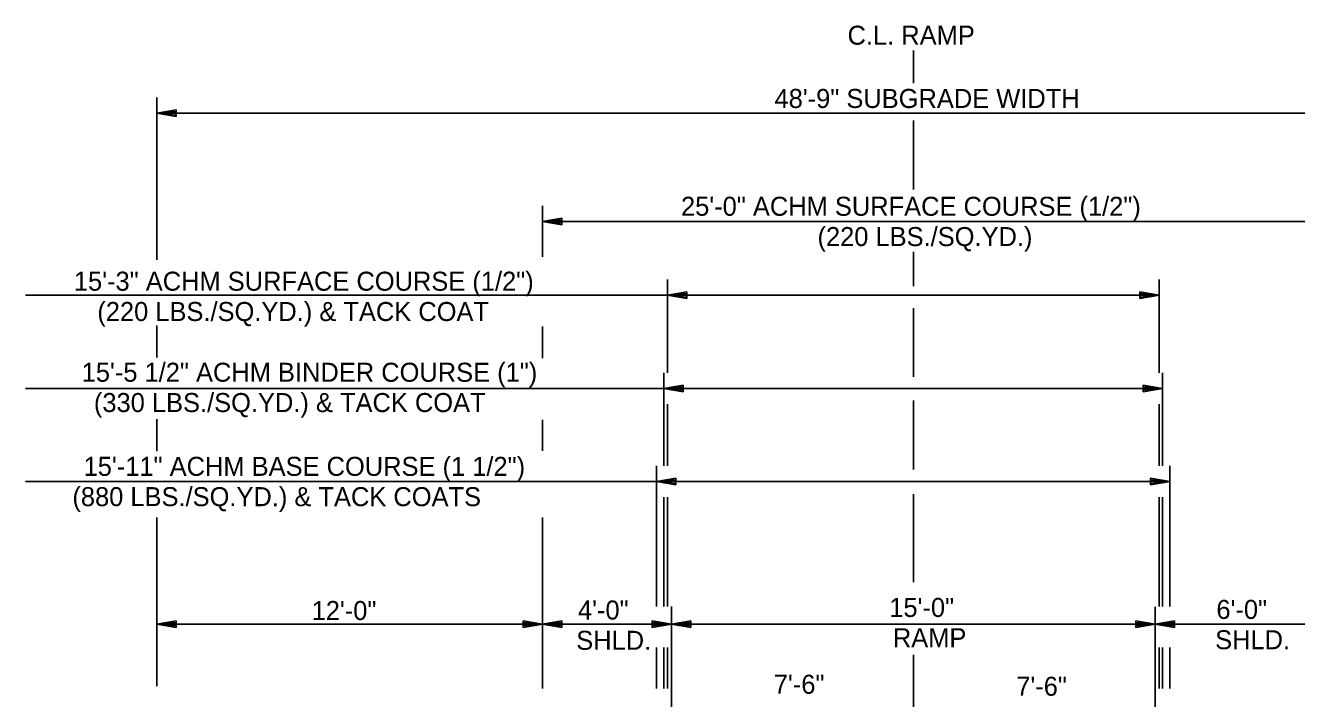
# Model space of a CAD drawing. Extents: x 1734743 to 1735935, y 759845 to 763831.
# Drawn here: x 1735730.01 to 1735769.43, y 762744.05 to 762764.93 of the extents above; entities that cross this region are included whole.
import ezdxf

# ---------------------------------------------------------------- set-up
doc = ezdxf.new("R2010")
doc.units = 0
doc.layers.add('19', color=7, linetype='Continuous')

msp = doc.modelspace()

# ---------------------------------------------------------------- linework, layer by layer
at = {"layer": '19'}
for p, q in [((1735757.547, 762763.145), (1735757.548, 762764.153)), ((1735734.086, 762757.656), (1735734.086, 762762.692)), ((1735734.686, 762762.312), (1735734.086, 762762.208)), ((1735734.086, 762762.208), (1735782.728, 762762.208)), ((1735734.086, 762762.208), (1735734.686, 762762.102)), ((1735734.686, 762762.257), (1735734.246, 762762.222)), ((1735734.246, 762762.192), (1735734.686, 762762.152)), ((1735734.686, 762762.102), (1735734.686, 762762.312)), ((1735757.548, 762759.846), (1735757.548, 762761.983)), ((1735746.047, 762757.753), (1735746.047, 762759.337)), ((1735746.647, 762758.957), (1735746.047, 762758.852)), ((1735746.647, 762758.747), (1735746.647, 762758.957)), ((1735746.047, 762758.852), (1735771.046, 762758.852)), ((1735746.047, 762758.852), (1735746.647, 762758.747)), ((1735746.647, 762758.902), (1735746.207, 762758.867)), ((1735746.207, 762758.837), (1735746.647, 762758.797)), ((1735757.548, 762756.842), (1735757.548, 762757.911)), ((1735749.92, 762754.157), (1735749.92, 762757.046)), ((1735765.165, 762754.157), (1735765.165, 762757.046)), ((1735750.52, 762756.666), (1735749.92, 762756.561)), ((1735750.52, 762756.611), (1735750.08, 762756.576)), ((1735750.52, 762756.456), (1735750.52, 762756.666)), ((1735764.565, 762756.666), (1735764.565, 762756.456)), ((1735765.165, 762756.561), (1735764.565, 762756.666)), ((1735765.005, 762756.576), (1735764.565, 762756.611)), ((1735730.014, 762756.561), (1735749.814, 762756.561)), ((1735749.811, 762756.561), (1735765.165, 762756.561)), ((1735749.92, 762756.561), (1735750.52, 762756.456)), ((1735750.08, 762756.546), (1735750.52, 762756.506)), ((1735764.565, 762756.456), (1735765.165, 762756.561)), ((1735764.565, 762756.506), (1735765.005, 762756.546)), ((1735757.548, 762754.029), (1735757.548, 762756.166)), ((1735734.086, 762754.631), (1735734.086, 762755.619)), ((1735746.047, 762754.615), (1735746.047, 762755.597)), ((1735749.814, 762751.267), (1735749.814, 762754.157)), ((1735765.269, 762751.267), (1735765.269, 762754.157)), ((1735730.014, 762753.672), (1735749.814, 762753.672)), ((1735749.811, 762753.672), (1735765.269, 762753.672)), ((1735750.414, 762753.777), (1735749.814, 762753.672)), ((1735749.814, 762753.672), (1735750.414, 762753.567)), ((1735750.414, 762753.722), (1735749.974, 762753.687)), ((1735749.974, 762753.657), (1735750.414, 762753.617)), ((1735750.414, 762753.567), (1735750.414, 762753.777)), ((1735764.669, 762753.777), (1735764.669, 762753.567)), ((1735765.269, 762753.672), (1735764.669, 762753.777)), ((1735765.109, 762753.687), (1735764.669, 762753.722)), ((1735764.669, 762753.567), (1735765.269, 762753.672)), ((1735764.669, 762753.617), (1735765.109, 762753.657)), ((1735749.92, 762751.267), (1735749.92, 762753.187)), ((1735757.548, 762751.16), (1735757.548, 762753.297)), ((1735765.165, 762751.267), (1735765.165, 762753.187)), ((1735734.086, 762751.723), (1735734.086, 762752.714)), ((1735746.047, 762751.734), (1735746.047, 762752.696)), ((1735749.582, 762746.903), (1735749.582, 762751.267)), ((1735765.495, 762746.903), (1735765.495, 762751.267)), ((1735730.014, 762750.782), (1735749.582, 762750.782)), ((1735750.182, 762750.887), (1735749.582, 762750.782)), ((1735749.582, 762746.903), (1735749.582, 762750.782)), ((1735749.582, 762750.782), (1735765.495, 762750.782)), ((1735749.582, 762750.782), (1735750.182, 762750.677)), ((1735750.182, 762750.832), (1735749.742, 762750.797)), ((1735749.742, 762750.767), (1735750.182, 762750.727)), ((1735750.182, 762750.677), (1735750.182, 762750.887)), ((1735764.895, 762750.887), (1735764.895, 762750.677)), ((1735765.495, 762750.782), (1735764.895, 762750.887)), ((1735765.335, 762750.797), (1735764.895, 762750.832)), ((1735764.895, 762750.677), (1735765.495, 762750.782)), ((1735764.895, 762750.727), (1735765.335, 762750.767)), ((1735749.814, 762746.903), (1735749.814, 762750.297)), ((1735749.92, 762746.903), (1735749.92, 762750.297)), ((1735757.547, 762748.669), (1735757.548, 762750.393)), ((1735765.165, 762746.903), (1735765.165, 762750.297)), ((1735765.269, 762746.903), (1735765.269, 762750.297)), ((1735734.086, 762744.432), (1735734.086, 762749.664)), ((1735746.047, 762746.903), (1735746.047, 762749.664)), ((1735757.547, 762747.661), (1735757.547, 762748.669)), ((1735746.046, 762744.367), (1735746.047, 762746.903)), ((1735750.046, 762739.488), (1735750.047, 762746.903)), ((1735765.046, 762739.187), (1735765.047, 762746.902)), ((1735734.686, 762746.464), (1735734.086, 762746.359)), ((1735734.086, 762746.359), (1735746.047, 762746.358)), ((1735734.086, 762746.359), (1735734.686, 762746.254)), ((1735734.686, 762746.409), (1735734.246, 762746.374)), ((1735734.246, 762746.344), (1735734.686, 762746.304)), ((1735734.686, 762746.254), (1735734.686, 762746.464)), ((1735745.447, 762746.463), (1735745.447, 762746.253)), ((1735746.047, 762746.358), (1735745.447, 762746.463)), ((1735745.887, 762746.373), (1735745.447, 762746.408)), ((1735745.447, 762746.253), (1735746.047, 762746.358)), ((1735746.647, 762746.463), (1735746.047, 762746.358)), ((1735746.047, 762746.358), (1735750.047, 762746.358)), ((1735746.047, 762746.358), (1735746.647, 762746.253)), ((1735746.647, 762746.408), (1735746.207, 762746.373)), ((1735746.647, 762746.253), (1735746.647, 762746.463)), ((1735749.447, 762746.463), (1735749.447, 762746.253)), ((1735750.047, 762746.358), (1735749.447, 762746.463)), ((1735749.887, 762746.373), (1735749.447, 762746.408)), ((1735749.447, 762746.253), (1735750.047, 762746.358)), ((1735750.647, 762746.463), (1735750.047, 762746.358)), ((1735750.047, 762746.358), (1735750.647, 762746.253)), ((1735750.047, 762746.358), (1735765.047, 762746.358)), ((1735750.647, 762746.408), (1735750.207, 762746.373)), ((1735750.647, 762746.253), (1735750.647, 762746.463)), ((1735764.447, 762746.463), (1735764.447, 762746.253)), ((1735765.047, 762746.358), (1735764.447, 762746.463)), ((1735764.887, 762746.373), (1735764.447, 762746.408)), ((1735764.447, 762746.253), (1735765.047, 762746.358)), ((1735765.647, 762746.463), (1735765.047, 762746.358)), ((1735765.047, 762746.358), (1735771.047, 762746.357)), ((1735765.047, 762746.358), (1735765.647, 762746.253)), ((1735765.647, 762746.408), (1735765.207, 762746.373)), ((1735765.647, 762746.253), (1735765.647, 762746.463)), ((1735745.447, 762746.303), (1735745.887, 762746.343)), ((1735746.207, 762746.343), (1735746.647, 762746.303)), ((1735749.447, 762746.303), (1735749.887, 762746.343)), ((1735750.207, 762746.343), (1735750.647, 762746.303)), ((1735764.447, 762746.303), (1735764.887, 762746.343)), ((1735765.207, 762746.343), (1735765.647, 762746.303)), ((1735749.582, 762744.367), (1735749.582, 762745.635)), ((1735749.813, 762744.367), (1735749.813, 762745.635)), ((1735749.92, 762744.367), (1735749.92, 762745.635)), ((1735765.165, 762744.366), (1735765.165, 762745.635)), ((1735765.269, 762744.366), (1735765.269, 762745.635)), ((1735765.495, 762744.366), (1735765.495, 762745.635)), ((1735757.546, 762742.696), (1735757.547, 762745.408))]:
    msp.add_line(p, q, dxfattribs=at)

# ---------------------------------------------------------------- texts
for s, height, p in [('C.L. RAMP', 0.59, (1735755.506, 762764.333)), ('48\'-9" SUBGRADE WIDTH', 0.59001, (1735753.241, 762762.371)), ('25\'-0" ACHM SURFACE COURSE (1/2")', 0.59001, (1735750.342, 762759.027)), ('(220 LBS./SQ.YD.)', 0.59001, (1735754.574, 762758.087)), ('15\'-3" ACHM SURFACE COURSE (1/2")', 0.59001, (1735731.517, 762756.703)), ('(220 LBS./SQ.YD.) & TACK COAT', 0.59001, (1735732.244, 762755.763)), ('15\'-5 1/2" ACHM BINDER COURSE (1")', 0.59001, (1735731.759, 762753.879)), ('(330 LBS./SQ.YD.) & TACK COAT', 0.59001, (1735732.138, 762752.939)), ('15\'-11" ACHM BASE COURSE (1 1/2")', 0.59001, (1735731.819, 762750.96)), ('(880 LBS./SQ.YD.) & TACK COATS', 0.59001, (1735731.471, 762750.02)), ('15\'-0"', 0.59, (1735756.8, 762746.583)), ('12\'-0"', 0.59, (1735738.888, 762746.488)), ('4\'-0"', 0.59, (1735747.147, 762746.504)), ('6\'-0"', 0.59, (1735766.943, 762746.522)), ('SHLD.', 0.59, (1735747.094, 762745.564)), ('RAMP', 0.59, (1735756.911, 762745.643)), ('SHLD.', 0.59, (1735766.904, 762745.582)), ('7\'-6"', 0.59, (1735753.219, 762744.201)), ('7\'-6"', 0.59, (1735760.737, 762744.139))]:
    msp.add_text(s, height=height, rotation=359.9954, dxfattribs=at).set_placement(p)

doc.saveas('drawing.dxf')
